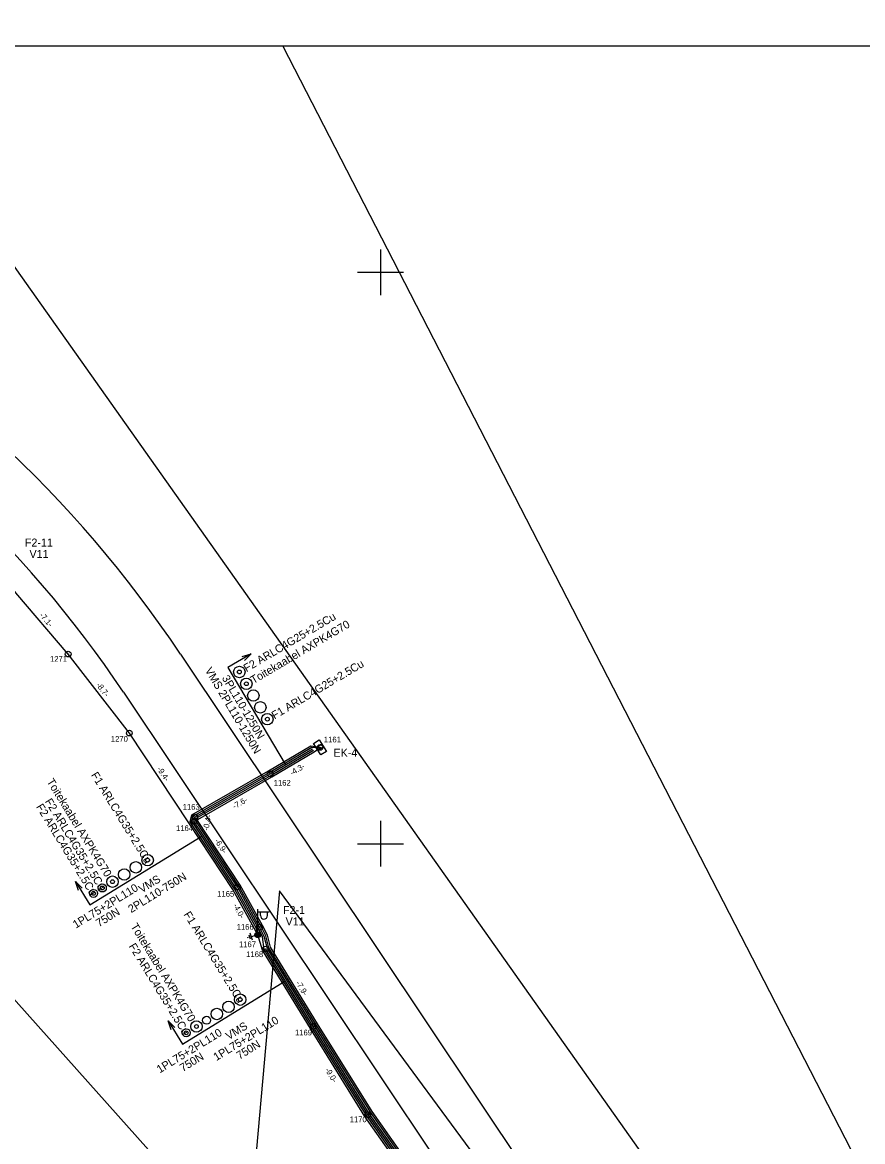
# Model space of a CAD drawing. Extents: x 528816 to 533196, y 6574767 to 6575847.
# Drawn here: x 532968.7 to 533042.2, y 6575173.9 to 6575271.9 of the extents above; entities that cross this region are included whole.
import ezdxf

# ---------------------------------------------------------------- set-up
doc = ezdxf.new("R2010")
doc.units = 0
for name, color, linetype in [('ABIJOONIS', 7, 'Continuous'), ('ELRAJATISMP', 7, 'Continuous'), ('JOONSIDE', 7, 'Continuous'), ('KOORDPUNKT', 7, 'Continuous'), ('MOOTPIIR', 7, 'Continuous'), ('MPKAABEL', 7, 'Continuous'), ('PIIR', 7, 'Continuous'), ('POST', 7, 'Continuous'), ('TEE', 7, 'Continuous'), ('VORK', 7, 'Continuous'), ('VORMISTUS', 7, 'Continuous')]:
    doc.layers.add(name, color=color, linetype=linetype)

msp = doc.modelspace()

# ---------------------------------------------------------------- linework, layer by layer
at = {"layer": 'ABIJOONIS'}
for p, q in [((532988.682, 6575216.623), (532986.635, 6575215.408)), ((532986.635, 6575215.408), (532991.644, 6575206.964)), ((532974.564, 6575194.663), (532984.303, 6575200.637)), ((532973.32, 6575196.692), (532974.564, 6575194.663)), ((532982.669, 6575182.465), (532991.641, 6575187.968)), ((532981.425, 6575184.494), (532982.669, 6575182.465))]:
    msp.add_line(p, q, dxfattribs=at)
for points in [[(532987.892, 6575216.386), (532988.682, 6575216.623), (532988.096, 6575216.042)], [(532973.568, 6575195.905), (532973.32, 6575196.692), (532973.909, 6575196.114)], [(532981.672, 6575183.707), (532981.425, 6575184.494), (532982.013, 6575183.916)]]:
    msp.add_lwpolyline(points, dxfattribs=at)
for centre, radius in [((532987.649, 6575215.028), 0.5), ((532987.649, 6575215.028), 0.165), ((532988.261, 6575213.996), 0.5), ((532988.261, 6575213.996), 0.165), ((532988.873, 6575212.964), 0.5), ((532989.485, 6575211.932), 0.5), ((532990.098, 6575210.9), 0.5), ((532990.098, 6575210.9), 0.165), ((532978.6, 6575197.934), 0.5), ((532979.623, 6575198.561), 0.5), ((532979.623, 6575198.561), 0.165), ((532977.577, 6575197.306), 0.5), ((532975.659, 6575196.13), 0.35), ((532975.659, 6575196.13), 0.165), ((532976.554, 6575196.679), 0.5), ((532976.554, 6575196.679), 0.165), ((532974.892, 6575195.659), 0.35), ((532974.892, 6575195.659), 0.165), ((532987.728, 6575186.363), 0.5), ((532987.728, 6575186.363), 0.165), ((532985.682, 6575185.108), 0.5), ((532986.705, 6575185.736), 0.5), ((532984.787, 6575184.559), 0.35), ((532982.997, 6575183.461), 0.35), ((532982.997, 6575183.461), 0.165), ((532983.892, 6575184.01), 0.5), ((532983.892, 6575184.01), 0.165)]:
    msp.add_circle(centre, radius, dxfattribs=at)
at = {"layer": 'ELRAJATISMP'}
for p, q in [((532994.887, 6575208.704), (532994.382, 6575208.386)), ((532995.032, 6575208.474), (532994.527, 6575208.156))]:
    msp.add_line(p, q, dxfattribs=at)
msp.add_lwpolyline([(532994.641, 6575209.094), (532995.278, 6575208.083), (532994.773, 6575207.766), (532994.136, 6575208.777)], close=True, dxfattribs=at)
at = {"layer": 'KOORDPUNKT'}
for centre, radius in [((532972.673, 6575216.593), 0.25), ((532972.673, 6575216.593), 0.025), ((532972.673, 6575216.593), 0.0221), ((532972.673, 6575216.593), 0.0191), ((532972.673, 6575216.593), 0.0161), ((532972.673, 6575216.593), 0.0132), ((532972.673, 6575216.593), 0.0102), ((532972.673, 6575216.593), 0.00726), ((532972.673, 6575216.593), 0.0043), ((532978.023, 6575209.681), 0.25), ((532978.023, 6575209.681), 0.025), ((532978.023, 6575209.681), 0.0221), ((532978.023, 6575209.681), 0.0191), ((532978.023, 6575209.681), 0.0161), ((532978.023, 6575209.681), 0.0132), ((532978.023, 6575209.681), 0.0102), ((532978.023, 6575209.681), 0.00726), ((532978.023, 6575209.681), 0.0043), ((532994.707, 6575208.43), 0.25), ((532994.707, 6575208.43), 0.025), ((532994.707, 6575208.43), 0.0221), ((532994.707, 6575208.43), 0.0191), ((532994.707, 6575208.43), 0.0161), ((532994.707, 6575208.43), 0.0132), ((532994.707, 6575208.43), 0.0102), ((532994.707, 6575208.43), 0.00726), ((532994.707, 6575208.43), 0.0043), ((532990.339, 6575206.109), 0.25), ((532990.339, 6575206.109), 0.025), ((532990.339, 6575206.109), 0.0221), ((532990.339, 6575206.109), 0.0191), ((532990.339, 6575206.109), 0.0161), ((532990.339, 6575206.109), 0.0132), ((532990.339, 6575206.109), 0.0102), ((532990.339, 6575206.109), 0.00726), ((532990.339, 6575206.109), 0.0043), ((532983.679, 6575201.987), 0.25), ((532983.751, 6575202.33), 0.25), ((532983.751, 6575202.33), 0.025), ((532983.751, 6575202.33), 0.0221), ((532983.751, 6575202.33), 0.0191), ((532983.751, 6575202.33), 0.0161), ((532983.751, 6575202.33), 0.0132), ((532983.751, 6575202.33), 0.0102), ((532983.751, 6575202.33), 0.00726), ((532983.751, 6575202.33), 0.0043), ((532983.679, 6575201.987), 0.025), ((532983.679, 6575201.987), 0.0221), ((532983.679, 6575201.987), 0.0191), ((532983.679, 6575201.987), 0.0161), ((532983.679, 6575201.987), 0.0132), ((532983.679, 6575201.987), 0.0102), ((532983.679, 6575201.987), 0.00726), ((532983.679, 6575201.987), 0.0043), ((532987.477, 6575196.217), 0.25), ((532987.477, 6575196.217), 0.025), ((532987.477, 6575196.217), 0.0221), ((532987.477, 6575196.217), 0.0191), ((532987.477, 6575196.217), 0.0161), ((532987.477, 6575196.217), 0.0132), ((532987.477, 6575196.217), 0.0102), ((532987.477, 6575196.217), 0.00726), ((532987.477, 6575196.217), 0.0043), ((532989.417, 6575192.7), 0.25), ((532989.417, 6575192.7), 0.025), ((532989.417, 6575192.7), 0.0221), ((532989.417, 6575192.7), 0.0191), ((532989.417, 6575192.7), 0.0161), ((532989.417, 6575192.7), 0.0132), ((532989.417, 6575192.7), 0.0102), ((532989.417, 6575192.7), 0.00726), ((532989.417, 6575192.7), 0.0043), ((532989.266, 6575192.041), 0.25), ((532989.266, 6575192.041), 0.025), ((532989.266, 6575192.041), 0.0221), ((532989.266, 6575192.041), 0.0191), ((532989.266, 6575192.041), 0.0161), ((532989.266, 6575192.041), 0.0132), ((532989.266, 6575192.041), 0.0102), ((532989.266, 6575192.041), 0.00726), ((532989.266, 6575192.041), 0.0043), ((532989.953, 6575190.791), 0.25), ((532989.953, 6575190.791), 0.025), ((532989.953, 6575190.791), 0.0221), ((532989.953, 6575190.791), 0.0191), ((532989.953, 6575190.791), 0.0161), ((532989.953, 6575190.791), 0.0132), ((532989.953, 6575190.791), 0.0102), ((532989.953, 6575190.791), 0.00726), ((532989.953, 6575190.791), 0.0043), ((532994.116, 6575184.005), 0.25), ((532994.116, 6575184.005), 0.025), ((532994.116, 6575184.005), 0.0221), ((532994.116, 6575184.005), 0.0191), ((532994.116, 6575184.005), 0.0161), ((532994.116, 6575184.005), 0.0132), ((532994.116, 6575184.005), 0.0102), ((532994.116, 6575184.005), 0.00726), ((532994.116, 6575184.005), 0.0043), ((532998.889, 6575176.312), 0.25), ((532998.889, 6575176.312), 0.025), ((532998.889, 6575176.312), 0.0221), ((532998.889, 6575176.312), 0.0191), ((532998.889, 6575176.312), 0.0161), ((532998.889, 6575176.312), 0.0132), ((532998.889, 6575176.312), 0.0102), ((532998.889, 6575176.312), 0.00726), ((532998.889, 6575176.312), 0.0043)]:
    msp.add_circle(centre, radius, dxfattribs=at)
at = {"layer": 'MOOTPIIR'}
msp.add_lwpolyline([(532734.763, 6575190.351), (532974.53, 6575122.186), (532997.411, 6575124.093), (533003.131, 6575146.973), (532931.63, 6575227.055), (532866.802, 6575214.661), (532836.295, 6575249.935), (532910.656, 6575271.862), (532960.23, 6575261.375), (533047.938, 6575137.44), (533039.358, 6575100.259), (533162.763, 6575091.564), (533193.521, 6575061.912), (533196.177, 6575045.98), (532976, 6575065.453), (532847.876, 6575091.122), (532688.11, 6575148.656)], dxfattribs=at)
at = {"layer": 'MPKAABEL'}
for points in [[(532989.266, 6575192.041), (532987.091, 6575195.984), (532983.234, 6575201.844), (532978.023, 6575209.681), (532972.673, 6575216.593), (532968.095, 6575221.959), (532967.014, 6575223.48), (532964.662, 6575225.493), (532956.546, 6575232.5), (532948.04, 6575238.906), (532940.8, 6575244.612), (532938.514, 6575246.034), (532936.303, 6575246.126), (532934.925, 6575248.07), (532929.819, 6575250.334), (532923.051, 6575252.132), (532915.828, 6575253.436)], [(532989.266, 6575192.041), (532987.091, 6575195.984), (532983.234, 6575201.844), (532978.023, 6575209.681), (532972.673, 6575216.593), (532968.095, 6575221.959), (532967.014, 6575223.48), (532964.662, 6575225.493), (532956.546, 6575232.5), (532948.04, 6575238.906), (532940.8, 6575244.612), (532938.514, 6575246.034), (532936.303, 6575246.126), (532934.925, 6575248.07), (532929.819, 6575250.334), (532923.051, 6575252.132), (532915.828, 6575253.436)], [(532989.266, 6575192.041), (532989.142, 6575192.576), (532987.22, 6575196.062), (532983.359, 6575201.926), (532983.485, 6575202.523), (532990.187, 6575206.368), (532993.902, 6575208.571), (532994.707, 6575208.43)], [(532989.266, 6575192.041), (532989.142, 6575192.576), (532987.22, 6575196.062), (532983.359, 6575201.926), (532983.485, 6575202.523), (532990.187, 6575206.368), (532993.902, 6575208.571), (532994.707, 6575208.43)], [(532983.485, 6575202.523), (532990.187, 6575206.368), (532993.902, 6575208.571)], [(533004.504, 6575168.091), (532998.764, 6575176.229), (532993.989, 6575183.926), (532989.809, 6575190.741), (532989.672, 6575191.851), (532989.284, 6575192.63), (532987.348, 6575196.139), (532983.519, 6575201.957), (532983.618, 6575202.426), (532990.263, 6575206.238), (532993.978, 6575208.442), (532994.707, 6575208.43)], [(532983.618, 6575202.426), (532990.263, 6575206.238), (532993.978, 6575208.442)], [(533004.748, 6575168.266), (532999.015, 6575176.394), (532994.244, 6575184.083), (532990.098, 6575190.842), (532989.818, 6575191.894), (532989.417, 6575192.7), (532987.477, 6575196.217), (532983.679, 6575201.987), (532983.751, 6575202.33), (532990.339, 6575206.109), (532994.055, 6575208.313)], [(533004.87, 6575168.353), (532999.14, 6575176.477), (532994.371, 6575184.162), (532990.238, 6575190.902), (532989.959, 6575191.948), (532989.549, 6575192.769), (532987.605, 6575196.294), (532983.838, 6575202.017), (532983.884, 6575202.233), (532990.414, 6575205.979), (532994.132, 6575208.184)], [(533004.992, 6575168.44), (532999.265, 6575176.56), (532994.499, 6575184.241), (532990.377, 6575190.961), (532990.1, 6575192.001), (532989.682, 6575192.839), (532987.734, 6575196.372), (532983.998, 6575202.047), (532984.017, 6575202.136), (532990.49, 6575205.85), (532994.208, 6575208.055), (532994.707, 6575208.43)], [(532984.017, 6575202.136), (532990.49, 6575205.85), (532994.208, 6575208.055)], [(533004.504, 6575168.091), (532998.764, 6575176.229), (532993.989, 6575183.926), (532989.809, 6575190.741), (532989.672, 6575191.851), (532989.284, 6575192.63), (532987.348, 6575196.139), (532983.519, 6575201.957), (532983.618, 6575202.426)], [(533004.992, 6575168.44), (532999.265, 6575176.56), (532994.499, 6575184.241), (532990.377, 6575190.961), (532990.1, 6575192.001), (532989.682, 6575192.839), (532987.734, 6575196.372), (532983.998, 6575202.047)], [(532988.432, 6575191.73), (532988.402, 6575191.825)], [(532988.615, 6575191.646), (532988.506, 6575191.998)], [(532988.798, 6575191.563), (532988.609, 6575192.17)], [(532989.027, 6575191.967), (532988.703, 6575191.866)], [(533006.042, 6575102.482), (533008.856, 6575104.123), (533010.796, 6575104.713), (533013.872, 6575106.668), (533015.34, 6575108.175), (533019.525, 6575114.011), (533020.998, 6575116.502), (533022.811, 6575120.705), (533023.013, 6575123.977), (533023.421, 6575124.505), (533023.104, 6575125.07), (533023.683, 6575130.52), (533022.917, 6575135.063), (533021.297, 6575140.978), (533018.968, 6575146.349), (533015.949, 6575151.942), (533010.659, 6575159.278), (533010.637, 6575159.95), (533010.067, 6575160.101), (533004.382, 6575168.004), (532998.639, 6575176.146), (532993.861, 6575183.847), (532989.67, 6575190.679), (532989.266, 6575192.041)], [(533006.042, 6575102.482), (533008.856, 6575104.123), (533010.796, 6575104.713), (533013.872, 6575106.668), (533015.34, 6575108.175), (533019.525, 6575114.011), (533020.998, 6575116.502), (533022.811, 6575120.705), (533023.013, 6575123.977), (533023.421, 6575124.505), (533023.104, 6575125.07), (533023.683, 6575130.52), (533022.917, 6575135.063), (533021.297, 6575140.978), (533018.968, 6575146.349), (533015.949, 6575151.942), (533010.659, 6575159.278), (533010.637, 6575159.95), (533010.067, 6575160.101), (533004.382, 6575168.004), (532998.639, 6575176.146), (532993.861, 6575183.847), (532989.67, 6575190.679), (532989.266, 6575192.041)], [(533009.752, 6575103.779), (533010.936, 6575104.446), (533014.062, 6575106.434), (533015.57, 6575107.982), (533019.776, 6575113.847), (533021.266, 6575116.366), (533023.107, 6575120.635), (533023.347, 6575124.511), (533023.985, 6575130.53), (533023.211, 6575135.128), (533021.581, 6575141.078), (533019.238, 6575146.48), (533016.203, 6575152.102), (533010.576, 6575159.906), (533004.626, 6575168.178), (532998.889, 6575176.312), (532994.116, 6575184.005), (532989.953, 6575190.791)]]:
    msp.add_lwpolyline(points, dxfattribs=at)
at = {"layer": 'PIIR'}
msp.add_lwpolyline([(532991.459, 6575269.787), (533042.66, 6575170.31), (533103.32, 6575121.92), (533176.11, 6575101.37), (533195.3, 6575101.55)], dxfattribs=at)
msp.add_lwpolyline([(532991.459, 6575269.787), (533042.66, 6575170.31), (533103.32, 6575121.92), (533176.11, 6575101.37), (533195.3, 6575101.55)], dxfattribs=at)
msp.add_lwpolyline([(532975.89, 6575131.33), (532958.52, 6575113.75), (533057.86, 6575086.34), (533100.33, 6575084.53), (533102.23, 6575092.07), (533055.24, 6575123.8), (533017.1, 6575160.71), (532991.15, 6575195.89), (532987.66, 6575156.64)], close=True, dxfattribs=at)
msp.add_lwpolyline([(532975.89, 6575131.33), (532958.52, 6575113.75), (533057.86, 6575086.34), (533100.33, 6575084.53), (533102.23, 6575092.07), (533055.24, 6575123.8), (533017.1, 6575160.71), (532991.15, 6575195.89), (532987.66, 6575156.64)], close=True, dxfattribs=at)
at = {"layer": 'POST'}
for p, q in [((532989.266, 6575192.291), (532989.266, 6575194.291)), ((532989.266, 6575194.041), (532990.266, 6575194.041)), ((532989.493, 6575193.72), (532989.493, 6575194.041)), ((532990.105, 6575193.72), (532990.105, 6575194.041)), ((532989.266, 6575192.041), (532989.266, 6575192.041))]:
    msp.add_line(p, q, dxfattribs=at)
for radius in [0.25, 0.225, 0.2, 0.175, 0.15, 0.125, 0.1, 0.075, 0.05, 0.025]:
    msp.add_circle((532989.266, 6575192.041), radius, dxfattribs=at)
msp.add_arc((532989.799, 6575193.72), 0.306, 180, 0, dxfattribs=at)
at = {"layer": 'TEE'}
for points in [[(532982.491, 6575216.6), (533025.661, 6575151.989)], [(532977.502, 6575213.266), (533018.189, 6575152.372)]]:
    msp.add_lwpolyline(points, dxfattribs=at)
for centre, radius, start, end in [((532895.187, 6575158.266), 104.999, 33.74936, 60.82175), ((532895.186, 6575158.266), 99, 33.74926, 60.82165)]:
    msp.add_arc(centre, radius, start, end, dxfattribs=at)
at = {"layer": 'VORK'}
for p, q in [((533000, 6575252), (533000, 6575248)), ((532998, 6575250), (533002, 6575250)), ((533000, 6575202), (533000, 6575198)), ((532998, 6575200), (533002, 6575200))]:
    msp.add_line(p, q, dxfattribs=at)
at = {"layer": 'VORMISTUS'}
msp.add_lwpolyline([(533195.3, 6575269.787), (530714.07, 6575269.787), (530714.07, 6574767.124), (533195.3, 6574767.124)], close=True, dxfattribs=at)

# ---------------------------------------------------------------- texts
at = {"layer": 'ABIJOONIS'}
for s, rotation, p in [('VMS 2PL110-1250N', 300.67147, (532984.614, 6575215.18)), ('3PL110-1250N', 300.67147, (532986.095, 6575214.499)), ('2PL110-750N', 31.52413, (532978.181, 6575193.921)), ('1PL75+2PL110', 31.52413, (532973.345, 6575192.567)), ('VMS', 31.52413, (532979.105, 6575195.661)), ('750N', 31.52413, (532975.363, 6575192.691)), ('1PL75+2PL110', 31.52413, (532985.642, 6575180.977)), ('1PL75+2PL110', 31.52413, (532980.683, 6575179.899)), ('VMS', 31.52413, (532986.715, 6575182.808)), ('750N', 31.52413, (532987.66, 6575181.1)), ('750N', 31.52413, (532982.701, 6575180.022))]:
    msp.add_text(s, height=0.7, rotation=rotation, dxfattribs=at).set_placement(p)
at = {"layer": 'ELRAJATISMP'}
msp.add_text('EK-4', height=0.7, dxfattribs=at).set_placement((532995.885, 6575207.614))
at = {"layer": 'JOONSIDE'}
for s, rotation, p in [('-7.1-', 310.46913, (532970.12, 6575219.971)), ('-8.7-', 307.74045, (532975.087, 6575213.883)), ('-9.4-', 303.62078, (532980.408, 6575206.546)), ('-4.3-', 30.67147, (532992.253, 6575205.942)), ('-7.6-', 29.84235, (532987.225, 6575203.016)), ('-0.4-', 78.07203, (532984.933, 6575201.122)), ('-6.9-', 303.35263, (532985.458, 6575200.245)), ('-4.0-', 298.88159, (532987.069, 6575194.611)), ('-7.9-', 301.52413, (532992.554, 6575187.825)), ('-9.0-', 301.81817, (532995.112, 6575180.221))]:
    msp.add_text(s, height=0.5, rotation=rotation, dxfattribs=at).set_placement(p)
at = {"layer": 'KOORDPUNKT'}
for s, p in [('1271', (532971.085, 6575215.919)), ('1270', (532976.407, 6575208.922)), ('1161', (532995.044, 6575208.866)), ('1162', (532990.655, 6575205.083)), ('1163', (532982.69, 6575202.976)), ('1164', (532982.112, 6575201.109)), ('1165', (532985.713, 6575195.367)), ('1166', (532987.415, 6575192.475)), ('1167', (532987.615, 6575190.952)), ('1168', (532988.246, 6575190.082)), ('1169', (532992.515, 6575183.232)), ('1170', (532997.302, 6575175.637))]:
    msp.add_text(s, height=0.5, dxfattribs=at).set_placement(p)
at = {"layer": 'MPKAABEL'}
for s, rotation, p in [('  F2 ARLC4G25+2.5Cu', 30.67147, (532987.827, 6575214.727)), ('  Toitekaabel AXPK4G70', 30.67147, (532988.44, 6575213.695)), ('  F1 ARLC4G25+2.5Cu', 30.67147, (532990.276, 6575210.599)), ('F1 ARLC4G35+2.5Cu  ', 301.52413, (532974.64, 6575206.015)), ('Toitekaabel AXPK4G70  ', 301.52413, (532970.767, 6575205.446)), ('F2 ARLC4G35+2.5Cu  ', 301.52413, (532969.836, 6575203.233)), ('F2 ARLC4G35+2.5Cu  ', 301.52413, (532970.603, 6575203.703)), ('F1 ARLC4G35+2.5Cu  ', 301.52413, (532982.745, 6575193.817)), ('Toitekaabel AXPK4G70  ', 301.52413, (532978.104, 6575192.777)), ('F2 ARLC4G35+2.5Cu  ', 301.52413, (532977.941, 6575191.035))]:
    msp.add_text(s, height=0.7, rotation=rotation, dxfattribs=at).set_placement(p)
at = {"layer": 'POST'}
for s, p in [('F2-11', (532968.884, 6575226.001)), ('V11', (532969.287, 6575225.001)), ('F2-1', (532991.467, 6575193.856)), ('V11', (532991.694, 6575192.856))]:
    msp.add_text(s, height=0.7, dxfattribs=at).set_placement(p)

doc.saveas('drawing.dxf')
